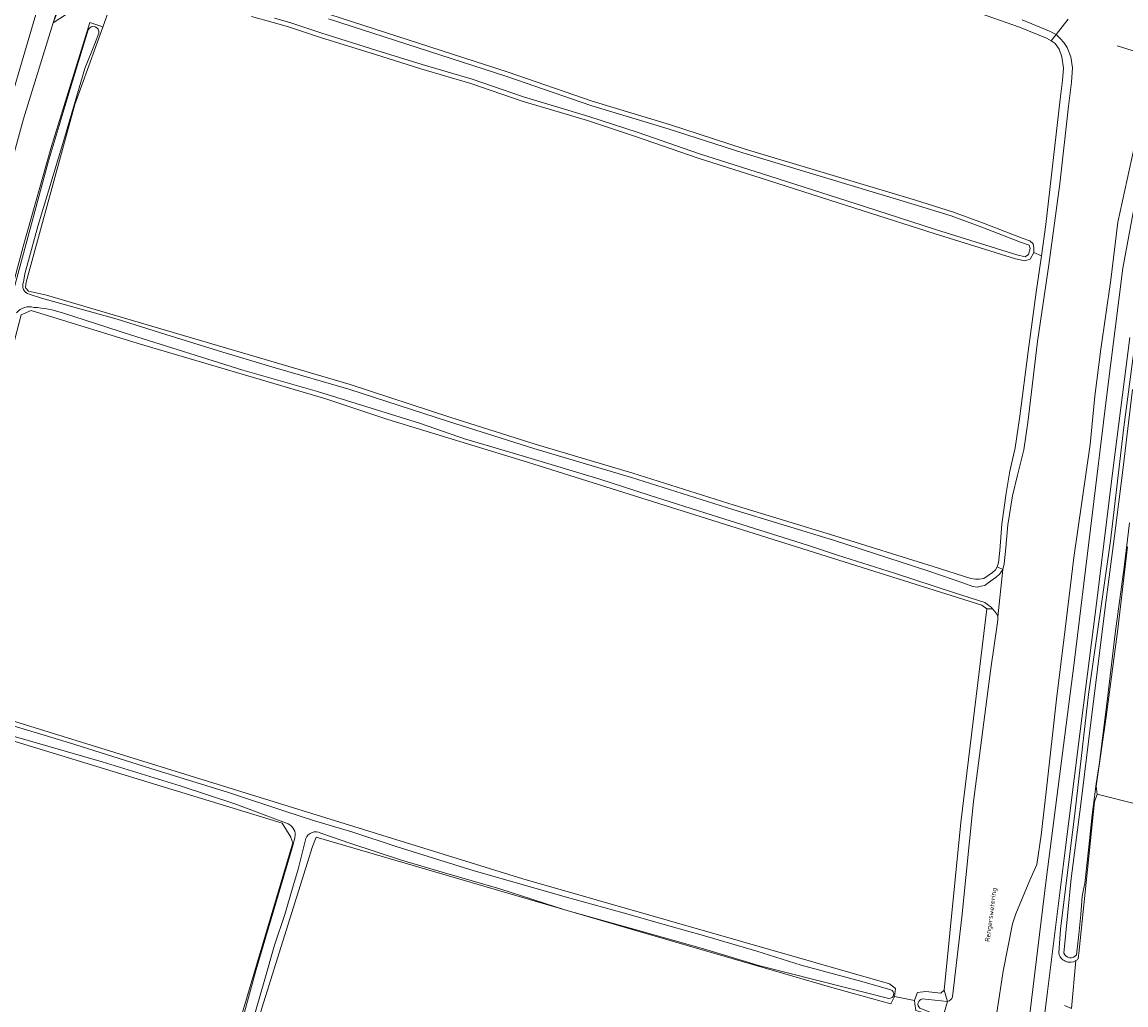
# Model space of a CAD drawing. Header units: metres. Extents: x 149984 to 156489, y 469398 to 478068.
# Tile 763 of 854: x 154799 to 155007, y 473110 to 473295. Entities that reach past the tile are written whole.
import ezdxf
from ezdxf.enums import TextEntityAlignment as Align

# ---------------------------------------------------------------- set-up
doc = ezdxf.new("R2010")
doc.units = ezdxf.units.M
doc.header["$LTSCALE"] = 0.75
for name, color, linetype, lineweight in [('B-WE-GR-GRAS-GV', 252, 'Continuous', 13), ('B-WE-KW-KUNSTWERK_DUIKER-G', 6, 'Continuous', 18), ('B-WE-OG-TERREIN_OEVER-GV', 252, 'Continuous', 18), ('B-WE-OG-TOPOGRAFIE-T18', 7, 'Continuous', 18), ('B-WE-OG-WATER_MEER-GV', 252, 'Continuous', 18), ('B-WE-OG-WATER_SLOOT-GV', 252, 'Continuous', 18), ('B-WE-OG-WEG-GV', 252, 'Continuous', 18), ('B-WE-VH-GESLOTENVERHARDING_ASFALT-GV', 252, 'Continuous', 18), ('B-WE-VH-GESLOTENVERHARDING_BETON-GV', 252, 'Continuous', 18), ('B-WE-VH-OPENVERHARDING_BETONSTRAATSTEEN-GV', 252, 'Continuous', 18)]:
    doc.layers.add(name, color=color, linetype=linetype, lineweight=lineweight)
doc.styles.add('NLCS-ISO-M500-T18', font='NLCS-ISO.ttf', dxfattribs={"height": 0.9})

msp = doc.modelspace()

# ---------------------------------------------------------------- linework, layer by layer
at = {"layer": 'B-WE-GR-GRAS-GV', "flags": 128}
for points in [[(154815.711, 473297.222), (154814.562, 473294.051)], [(154857.26, 473296.422), (154890.798, 473285.583), (154906.576, 473280.098), (154921.125, 473275.726), (154935.122, 473271.175), (154967.362, 473261.512), (154974.321, 473259.334), (154980.126, 473257.183), (154987.415, 473254.373), (154988.897, 473253.868), (154989.492, 473253.299), (154989.643, 473252.512), (154989.606, 473251.65), (154991.05, 473251.072), (154991.881, 473256.911), (154994.563, 473280.481), (154995.02, 473284.037), (154995.18, 473286.328), (154994.912, 473288.487), (154994.407, 473289.928), (154993.607, 473290.967), (154992.892, 473291.5), (154992.005, 473291.968), (154986.895, 473294.048), (154978.338, 473297.048)], [(154800.596, 473244.4), (154803.95, 473243.62), (154817.999, 473239.48), (154861.052, 473226.817), (154879.802, 473220.68), (154895.85, 473215.63), (154914.245, 473210.164), (154933.296, 473204.178), (154952.212, 473198.401), (154970.663, 473192.608), (154977.777, 473190.383), (154978.662, 473190.241), (154979.337, 473190.219), (154980.213, 473190.384), (154981.85, 473191.486), (154982.385, 473191.977), (154982.744, 473192.549), (154982.975, 473193.32), (154983.211, 473195.635), (154983.632, 473200.578), (154984.392, 473206.422), (154985.1, 473210.549), (154986.126, 473214.962), (154987.009, 473220.905), (154988.553, 473233.038), (154990.073, 473244.197), (154991.05, 473251.072), (154989.606, 473251.65), (154988.957, 473250.443), (154987.946, 473250.13), (154986.19, 473250.458), (154970.906, 473255.232), (154957.551, 473259.536), (154939.699, 473265.208), (154926.492, 473269.411), (154914.748, 473273.5), (154905.674, 473276.474), (154893.384, 473280.16), (154883.737, 473283.455), (154874.356, 473286.225), (154865.831, 473288.881), (154855.468, 473292.101), (154849.451, 473294.119), (154846.615, 473294.95), (154842.526, 473296.021)], [(154814.562, 473294.051), (154809.284, 473279.489), (154800.156, 473246.072), (154800.007, 473245.182)], [(154782.328, 473168.285), (154893.533, 473133.915), (154962.51, 473114.151), (154963.578, 473113.272), (154963.432, 473111.764), (154967.207, 473110.991), (154967.565, 473112.072), (154967.714, 473112.523), (154969.336, 473112.722), (154972.124, 473112.407), (154972.749, 473112.96), (154975.924, 473144.472), (154980.777, 473184.689), (154979.813, 473185.35), (154894.406, 473212.259), (154868.133, 473220.276), (154856.464, 473224.165), (154821.208, 473234.538), (154801.061, 473240.754), (154799.235, 473239.961)], [(155007.22, 473196.339), (155005.436, 473180.834), (155003.234, 473164.324), (155001.351, 473151.303), (155001.53, 473149.815), (155008.494, 473148.037)], [(154780.242, 473164.446), (154769.523, 473112.027), (154768.873, 473108.848), (154767.755, 473109.368), (154767.045, 473105.374), (154776.489, 473102.986), (154777.023, 473104.128), (154832.556, 473088.784), (154834.938, 473088.917), (154850.283, 473140.643)], [(154850.283, 473140.643), (154849.905, 473141.654), (154849.887, 473141.701), (154848.299, 473144.347), (154781.624, 473164.72)], [(155173.166, 473102.182), (155067.135, 473130.407), (155008.445, 473146.335), (155008.494, 473148.037), (155001.53, 473149.815), (155001.022, 473148.349), (154998.126, 473120.483), (154997.951, 473118.863)], [(154967.411, 473109.093), (154967.274, 473110.369), (154967.207, 473110.991), (154963.432, 473111.764), (154962.741, 473110.37), (154955.45, 473112.365), (154951.625, 473113.472), (154913.014, 473124.646), (154854.673, 473141.712), (154854.011, 473139.992), (154844.147, 473108.564)], [(154997.528, 473118.522), (154996.725, 473109.526)]]:
    msp.add_lwpolyline(points, dxfattribs=at)
at = {"layer": 'B-WE-GR-GRAS-GV'}
for points in [[(154800.007, 473245.182, 0.1332017), (154800.596, 473244.4)], [(154997.951, 473118.863, -0.0647028), (154997.528, 473118.522)]]:
    msp.add_lwpolyline(points, format="xyb", dxfattribs=at)
at = {"layer": 'B-WE-KW-KUNSTWERK_DUIKER-G', "flags": 128}
msp.add_lwpolyline([(155005.274, 473290.552), (155012.73, 473288.238)], dxfattribs=at)
at = {"layer": 'B-WE-OG-TERREIN_OEVER-GV', "flags": 128}
for points in [[(155040.807, 473338.893), (155040.73, 473338.796), (155036.543, 473333.558), (155033.328, 473330.437), (155029.592, 473327.709), (155027.171, 473325.111), (155026.385, 473323.655), (155023.772, 473316.957), (155020.777, 473304.282), (155017.924, 473287.77), (155015.053, 473272.109), (155011.804, 473255.533), (155009.917, 473243.244), (155008.174, 473231.159), (155006.523, 473218.843), (155004.009, 473197.445), (154999.89, 473168.554), (154997.372, 473146.666), (154994.615, 473124.426), (154994.29, 473119.94)], [(154978.338, 473297.048), (154986.895, 473294.048), (154992.005, 473291.968), (154992.892, 473291.5), (154993.818, 473292.689), (154993.7, 473292.751), (154992.593, 473293.288), (154987.406, 473295.399)], [(154800.007, 473245.182), (154800.156, 473246.072), (154809.284, 473279.489), (154814.562, 473294.051), (154814.173, 473294.222), (154812.105, 473294.951), (154804.796, 473271.236), (154799.59, 473252.803), (154793.002, 473228.251), (154786.748, 473203.637), (154789.006, 473202.727), (154789.631, 473203.289), (154799.235, 473239.961), (154801.061, 473240.754), (154821.208, 473234.538), (154856.464, 473224.165), (154868.133, 473220.276), (154894.406, 473212.259), (154979.813, 473185.35), (154980.777, 473184.689), (154981.826, 473184.674)], [(154842.526, 473296.021), (154846.615, 473294.95), (154849.451, 473294.119), (154855.468, 473292.101), (154865.831, 473288.881), (154874.356, 473286.225), (154883.737, 473283.455), (154893.384, 473280.16), (154905.674, 473276.474), (154914.748, 473273.5), (154926.492, 473269.411), (154939.699, 473265.208), (154957.551, 473259.536), (154970.906, 473255.232), (154986.19, 473250.458), (154987.946, 473250.13), (154988.957, 473250.443), (154989.606, 473251.65), (154989.643, 473252.512), (154989.492, 473253.299), (154988.897, 473253.868), (154987.415, 473254.373), (154980.126, 473257.183), (154974.321, 473259.334), (154967.362, 473261.512), (154935.122, 473271.175), (154921.125, 473275.726), (154906.576, 473280.098), (154890.798, 473285.583), (154857.26, 473296.422)], [(154857.021, 473295.629), (154890.534, 473284.798), (154906.321, 473279.311), (154920.877, 473274.936), (154934.875, 473270.385), (154967.119, 473260.72), (154974.053, 473258.55), (154979.833, 473256.408), (154987.134, 473253.594), (154988.753, 473253.046), (154988.927, 473252.399), (154988.623, 473251.316), (154987.981, 473250.854), (154986.416, 473251.255), (154971.156, 473256.021), (154957.803, 473260.324), (154939.95, 473265.997), (154926.754, 473270.196), (154915.014, 473274.285), (154905.922, 473277.264), (154893.637, 473280.948), (154883.988, 473284.244), (154874.597, 473287.017), (154866.076, 473289.672), (154855.722, 473292.889), (154849.699, 473294.909), (154846.837, 473295.748)], [(154787.511, 473204.857), (154791.74, 473222.459), (154798.224, 473246.177), (154804.264, 473268.643), (154808.407, 473282.444), (154811.818, 473293.547)], [(154813.804, 473292.919), (154812.983, 473290.778), (154811.208, 473286.261), (154807.225, 473272.781), (154802.384, 473256.834), (154799.911, 473247.669), (154799.616, 473246.102)], [(155010.689, 473281.46), (155005.44, 473257.356), (155004.073, 473246.505), (155002.193, 473233.518), (155001.082, 473224.632), (155000.228, 473215.575), (154997.152, 473194.3), (154995.51, 473180.815), (154993.905, 473167.643), (154991.99, 473150.801), (154991, 473142.096), (154990.163, 473136.577)], [(154988.54, 473105.946), (154991.932, 473133.678), (154997.191, 473174.51), (155003.351, 473224.893), (155006.327, 473248.7), (155010.894, 473273.061)], [(154800.721, 473243.854), (154803.027, 473243.102), (154817.23, 473239.117), (154826.397, 473236.25), (154837.115, 473232.947), (154846.969, 473229.979), (154860.797, 473225.998), (154879.54, 473219.864), (154895.6, 473214.81), (154913.995, 473209.344), (154933.042, 473203.359), (154951.959, 473197.582), (154969.881, 473191.745), (154976.442, 473189.502), (154978.147, 473188.877), (154978.984, 473188.748), (154979.747, 473188.898), (154980.378, 473189.066), (154981.057, 473189.53), (154982.541, 473190.609), (154983.248, 473191.258), (154983.767, 473192.085), (154982.744, 473192.549), (154982.385, 473191.977), (154981.85, 473191.486), (154980.213, 473190.384), (154979.337, 473190.219), (154978.662, 473190.241), (154977.777, 473190.383), (154970.663, 473192.608), (154952.212, 473198.401), (154933.296, 473204.178), (154914.245, 473210.164), (154895.85, 473215.63), (154879.802, 473220.68), (154861.052, 473226.817), (154817.999, 473239.48), (154803.95, 473243.62), (154800.596, 473244.4)], [(154981.826, 473184.674), (154981.585, 473184.961), (154981.426, 473185.128), (154980.383, 473185.823), (154974.693, 473187.681), (154963.426, 473191.39), (154952.681, 473194.722), (154947.091, 473196.617), (154929.148, 473202.273), (154917.269, 473206.055), (154907.819, 473209.081), (154893.858, 473213.284), (154883.418, 473216.376), (154882.927, 473216.523), (154874.102, 473219.546), (154854.933, 473225.516), (154840.899, 473229.555), (154819.786, 473236.174), (154806.964, 473240.342)], [(154995.259, 473119.915), (154996.653, 473133.96), (154998.468, 473147.95), (154999.901, 473159.734), (155001.583, 473173.326), (155003.032, 473184.9), (155004.8, 473198.341), (155006.414, 473211.225), (155008.165, 473225.899)], [(155007.596, 473200.805), (155006.578, 473192.467), (155004.933, 473179.991), (155003.585, 473168.875), (155001.952, 473155.74), (155001.341, 473151.752), (155000.6, 473145.918), (154999.981, 473139.878), (154999.201, 473133.025), (154998.975, 473131.882), (154998.823, 473131.244), (154998.678, 473130.539), (154998.454, 473127.196), (154998.109, 473123.43), (154997.642, 473119.589)], [(154997.951, 473118.863), (154998.126, 473120.483), (155001.022, 473148.349), (155001.53, 473149.815), (155001.351, 473151.303), (155003.234, 473164.324), (155005.436, 473180.834), (155007.22, 473196.339)], [(154844.147, 473108.564), (154854.011, 473139.992), (154854.673, 473141.712), (154913.014, 473124.646), (154951.625, 473113.472), (154955.45, 473112.365), (154962.741, 473110.37), (154963.432, 473111.764), (154963.578, 473113.272), (154962.51, 473114.151), (154893.533, 473133.915), (154782.328, 473168.285), (154781.614, 473169.714), (154786.947, 473194.772)], [(154974.316, 473111.698), (154976.093, 473126.675), (154978.287, 473148.428), (154981.503, 473173.414), (154982.794, 473182.113), (154982.855, 473182.648), (154982.844, 473183.149), (154982.654, 473183.66), (154982.309, 473184.128), (154981.826, 473184.674), (154980.777, 473184.689), (154975.924, 473144.472), (154972.749, 473112.96)], [(154781.605, 473167.859), (154782.761, 473167.252), (154785.605, 473166.117), (154796.886, 473162.913), (154808.289, 473159.445), (154824.564, 473154.337), (154838.179, 473150.13), (154848.973, 473146.524), (154854.177, 473144.885), (154861.554, 473142.646), (154869.707, 473139.994), (154876.724, 473137.8), (154884.366, 473135.375), (154892.536, 473133.068), (154901.523, 473130.498), (154912.424, 473127.478), (154920.084, 473125.269), (154925.412, 473123.819), (154926.652, 473123.49), (154937.537, 473120.279), (154945.87, 473117.663), (154957.299, 473114.59), (154962.709, 473113.025)], [(154849.381, 473144.219), (154839.564, 473147.947), (154829.081, 473151.38), (154814.454, 473155.884), (154797.686, 473160.711), (154784.719, 473164.512), (154781.288, 473165.448)], [(154781.624, 473164.72), (154848.299, 473144.347), (154849.887, 473141.701), (154849.905, 473141.654), (154850.283, 473140.643), (154834.938, 473088.917)], [(154835.55, 473089.094), (154837.247, 473094.404), (154843.412, 473116.85), (154850.369, 473140.311), (154850.658, 473141.659)], [(154852.722, 473141.471), (154852.317, 473139.692), (154851.294, 473135.722), (154850.254, 473132.146), (154848.816, 473127.198), (154846.861, 473121.427), (154844.868, 473114.592), (154841.494, 473102.846), (154838.734, 473093.681)], [(154962.384, 473111.392), (154954.228, 473113.47), (154938.11, 473117.534), (154927.523, 473120.709), (154914.383, 473124.397), (154901.632, 473127.996), (154889.217, 473132.022), (154878.796, 473135.011), (154870.735, 473137.386), (154861.201, 473140.519), (154855.534, 473142.498)], [(154990.163, 473136.577), (154988.841, 473133.664), (154986.247, 473127.286), (154985.624, 473125.436), (154983.879, 473116.538), (154982.64, 473108.758)], [(154972.749, 473112.96), (154972.124, 473112.407), (154969.336, 473112.722), (154967.714, 473112.523), (154967.565, 473112.072), (154967.207, 473110.991), (154967.274, 473110.369), (154967.411, 473109.093), (154970.928, 473108.131), (154971.374, 473107.542), (154972.148, 473106.522), (154972.471, 473107.637), (154971.881, 473108.007), (154971.501, 473108.276), (154968.159, 473109.574)], [(154968.597, 473111.298), (154973.401, 473110.843), (154972.749, 473112.96)], [(154972.749, 473112.96), (154973.401, 473110.843)]]:
    msp.add_lwpolyline(points, dxfattribs=at)
at = {"layer": 'B-WE-OG-TERREIN_OEVER-GV'}
for points in [[(154811.818, 473293.547, -0.8998127), (154813.804, 473292.919)], [(154799.616, 473246.102, 0.4499068), (154800.721, 473243.854)], [(154800.596, 473244.4, -0.1332017), (154800.007, 473245.182)], [(154801.599, 473241.358, 0.3026645), (154798.36, 473240.311)], [(154806.964, 473240.342, 0.0560607), (154801.599, 473241.358)], [(154850.658, 473141.659, 0.3723619), (154849.381, 473144.219)], [(154855.534, 473142.498, 0.4331325), (154852.722, 473141.471)], [(154994.29, 473119.94, 0.5236984), (154997.528, 473118.522)], [(154997.642, 473119.589, -0.6025203), (154995.259, 473119.915)], [(154997.528, 473118.522, 0.0647028), (154997.951, 473118.863)], [(154962.709, 473113.025, -0.8779745), (154962.384, 473111.392)], [(154968.159, 473109.574, -0.590939), (154968.597, 473111.298)], [(154973.401, 473110.843, 0.2677201), (154974.316, 473111.698)]]:
    msp.add_lwpolyline(points, format="xyb", dxfattribs=at)
at = {"layer": 'B-WE-OG-TERREIN_OEVER-GV', "flags": 128}
msp.add_lwpolyline([(154992.892, 473291.5), (154993.607, 473290.967), (154994.407, 473289.928), (154994.912, 473288.487), (154995.18, 473286.328), (154995.02, 473284.037), (154994.563, 473280.481), (154991.881, 473256.911), (154991.05, 473251.072), (154990.073, 473244.197), (154988.553, 473233.038), (154987.009, 473220.905), (154986.126, 473214.962), (154985.1, 473210.549), (154984.392, 473206.422), (154983.632, 473200.578), (154983.211, 473195.635), (154982.975, 473193.32), (154982.744, 473192.549), (154983.767, 473192.085), (154984.072, 473193.102), (154984.319, 473195.532), (154984.739, 473200.459), (154985.616, 473205.906), (154986.566, 473209.827), (154987.73, 473214.532), (154988.512, 473219.675), (154990.296, 473234.932), (154992.426, 473249.348), (154994.519, 473264.607), (154996.122, 473279.199), (154996.724, 473283.693), (154996.881, 473286.398), (154996.55, 473288.459), (154995.864, 473290.251), (154995.261, 473291.144), (154994.578, 473291.937), (154993.818, 473292.689)], close=True, dxfattribs=at)
at = {"layer": 'B-WE-OG-WATER_MEER-GV', "flags": 128}
for points in [[(154996.055, 473295.559), (154993.818, 473292.689), (154994.578, 473291.937), (154995.261, 473291.144), (154995.864, 473290.251), (154996.55, 473288.459), (154996.881, 473286.398), (154996.724, 473283.693), (154996.122, 473279.199), (154994.519, 473264.607), (154992.426, 473249.348), (154990.296, 473234.932), (154988.512, 473219.675), (154987.73, 473214.532), (154986.566, 473209.827), (154985.616, 473205.906), (154984.739, 473200.459), (154984.319, 473195.532), (154984.072, 473193.102), (154983.767, 473192.085), (154982.844, 473183.149), (154982.855, 473182.648), (154982.794, 473182.113), (154981.503, 473173.414), (154978.287, 473148.428), (154976.093, 473126.675), (154974.316, 473111.698)], [(154982.64, 473108.758), (154983.879, 473116.538), (154985.624, 473125.436), (154986.247, 473127.286), (154988.841, 473133.664), (154990.163, 473136.577), (154991, 473142.096), (154991.99, 473150.801), (154993.905, 473167.643), (154995.51, 473180.815), (154997.152, 473194.3), (155000.228, 473215.575), (155001.082, 473224.632), (155002.193, 473233.518), (155004.073, 473246.505), (155005.44, 473257.356), (155010.689, 473281.46)], [(154973.401, 473110.843), (154972.471, 473107.637)]]:
    msp.add_lwpolyline(points, dxfattribs=at)
at = {"layer": 'B-WE-OG-WATER_MEER-GV'}
msp.add_lwpolyline([(154974.316, 473111.698, -0.2677201), (154973.401, 473110.843)], format="xyb", dxfattribs=at)
at = {"layer": 'B-WE-OG-WATER_SLOOT-GV', "flags": 128}
for points in [[(154846.837, 473295.748), (154849.699, 473294.909), (154855.722, 473292.889), (154866.076, 473289.672), (154874.597, 473287.017), (154883.988, 473284.244), (154893.637, 473280.948), (154905.922, 473277.264), (154915.014, 473274.285), (154926.754, 473270.196), (154939.95, 473265.997), (154957.803, 473260.324), (154971.156, 473256.021), (154986.416, 473251.255), (154987.981, 473250.854), (154988.623, 473251.316), (154988.927, 473252.399), (154988.753, 473253.046), (154987.134, 473253.594), (154979.833, 473256.408), (154974.053, 473258.55), (154967.119, 473260.72), (154934.875, 473270.385), (154920.877, 473274.936), (154906.321, 473279.311), (154890.534, 473284.798), (154857.021, 473295.629)], [(154987.406, 473295.399), (154992.593, 473293.288), (154993.7, 473292.751), (154993.818, 473292.689), (154996.055, 473295.559)], [(154811.818, 473293.547), (154808.407, 473282.444), (154804.264, 473268.643), (154798.224, 473246.177), (154791.74, 473222.459), (154787.511, 473204.857)], [(154799.616, 473246.102), (154799.911, 473247.669), (154802.384, 473256.834), (154807.225, 473272.781), (154811.208, 473286.261), (154812.983, 473290.778), (154813.804, 473292.919)], [(154981.826, 473184.674), (154982.309, 473184.128), (154982.654, 473183.66), (154982.844, 473183.149), (154983.767, 473192.085), (154983.248, 473191.258), (154982.541, 473190.609), (154981.057, 473189.53), (154980.378, 473189.066), (154979.747, 473188.898), (154978.984, 473188.748), (154978.147, 473188.877), (154976.442, 473189.502), (154969.881, 473191.745), (154951.959, 473197.582), (154933.042, 473203.359), (154913.995, 473209.344), (154895.6, 473214.81), (154879.54, 473219.864), (154860.797, 473225.998), (154846.969, 473229.979), (154837.115, 473232.947), (154826.397, 473236.25), (154817.23, 473239.117), (154803.027, 473243.102), (154800.721, 473243.854)], [(154806.964, 473240.342), (154819.786, 473236.174), (154840.899, 473229.555), (154854.933, 473225.516), (154874.102, 473219.546), (154882.927, 473216.523), (154883.418, 473216.376), (154893.858, 473213.284), (154907.819, 473209.081), (154917.269, 473206.055), (154929.148, 473202.273), (154947.091, 473196.617), (154952.681, 473194.722), (154963.426, 473191.39), (154974.693, 473187.681), (154980.383, 473185.823), (154981.426, 473185.128), (154981.585, 473184.961), (154981.826, 473184.674)], [(155008.165, 473225.899), (155006.414, 473211.225), (155004.8, 473198.341), (155003.032, 473184.9), (155001.583, 473173.326), (154999.901, 473159.734), (154998.468, 473147.95), (154996.653, 473133.96), (154995.259, 473119.915)], [(154997.642, 473119.589), (154998.109, 473123.43), (154998.454, 473127.196), (154998.678, 473130.539), (154998.823, 473131.244), (154998.975, 473131.882), (154999.201, 473133.025), (154999.981, 473139.878), (155000.6, 473145.918), (155001.341, 473151.752), (155001.952, 473155.74), (155003.585, 473168.875), (155004.933, 473179.991), (155006.578, 473192.467), (155007.596, 473200.805)], [(154962.709, 473113.025), (154957.299, 473114.59), (154945.87, 473117.663), (154937.537, 473120.279), (154926.652, 473123.49), (154925.412, 473123.819), (154920.084, 473125.269), (154912.424, 473127.478), (154901.523, 473130.498), (154892.536, 473133.068), (154884.366, 473135.375), (154876.724, 473137.8), (154869.707, 473139.994), (154861.554, 473142.646), (154854.177, 473144.885), (154848.973, 473146.524), (154838.179, 473150.13), (154824.564, 473154.337), (154808.289, 473159.445), (154796.886, 473162.913), (154785.605, 473166.117), (154782.761, 473167.252), (154781.605, 473167.859)], [(154781.288, 473165.448), (154784.719, 473164.512), (154797.686, 473160.711), (154814.454, 473155.884), (154829.081, 473151.38), (154839.564, 473147.947), (154849.381, 473144.219)], [(154850.658, 473141.659), (154850.369, 473140.311), (154843.412, 473116.85), (154837.247, 473094.404), (154835.55, 473089.094)], [(154838.734, 473093.681), (154841.494, 473102.846), (154844.868, 473114.592), (154846.861, 473121.427), (154848.816, 473127.198), (154850.254, 473132.146), (154851.294, 473135.722), (154852.317, 473139.692), (154852.722, 473141.471)], [(154855.534, 473142.498), (154861.201, 473140.519), (154870.735, 473137.386), (154878.796, 473135.011), (154889.217, 473132.022), (154901.632, 473127.996), (154914.383, 473124.397), (154927.523, 473120.709), (154938.11, 473117.534), (154954.228, 473113.47), (154962.384, 473111.392)], [(154968.159, 473109.574), (154971.501, 473108.276), (154971.881, 473108.007), (154972.471, 473107.637), (154973.401, 473110.843), (154968.597, 473111.298)]]:
    msp.add_lwpolyline(points, dxfattribs=at)
at = {"layer": 'B-WE-OG-WATER_SLOOT-GV'}
for points in [[(154813.804, 473292.919, 0.8998127), (154811.818, 473293.547)], [(154800.721, 473243.854, -0.4499068), (154799.616, 473246.102)], [(154798.36, 473240.311, -0.3026645), (154801.599, 473241.358)], [(154801.599, 473241.358, -0.0560607), (154806.964, 473240.342)], [(154849.381, 473144.219, -0.3723619), (154850.658, 473141.659)], [(154852.722, 473141.471, -0.4331325), (154855.534, 473142.498)], [(154995.259, 473119.915, 0.6025203), (154997.642, 473119.589)], [(154962.384, 473111.392, 0.8779745), (154962.709, 473113.025)], [(154968.597, 473111.298, 0.590939), (154968.159, 473109.574)]]:
    msp.add_lwpolyline(points, format="xyb", dxfattribs=at)
at = {"layer": 'B-WE-OG-WEG-GV', "flags": 128}
for points in [[(154810.068, 473297.983), (154805.232, 473294.883), (154799.661, 473276.829), (154786.971, 473230.616), (154781.313, 473208.385), (154784.055, 473202.747)], [(154789.006, 473202.727), (154786.748, 473203.637), (154793.002, 473228.251), (154799.59, 473252.803), (154804.796, 473271.236), (154812.105, 473294.951), (154814.173, 473294.222), (154814.562, 473294.051), (154815.711, 473297.222), (154815.531, 473297.339), (154813.158, 473298.325)], [(155007.673, 473235.668), (155004.623, 473211.66), (155001.444, 473186.193), (154998.297, 473161.147), (154995.15, 473136.295), (154992.198, 473112.709), (154991.259, 473105.087)], [(154994.29, 473119.94), (154994.615, 473124.426), (154997.372, 473146.666), (154999.89, 473168.554), (155004.009, 473197.445), (155006.523, 473218.843), (155008.174, 473231.159)], [(154995.354, 473110.034), (154996.725, 473109.526), (154997.528, 473118.522)]]:
    msp.add_lwpolyline(points, dxfattribs=at)
at = {"layer": 'B-WE-OG-WEG-GV'}
msp.add_lwpolyline([(154997.528, 473118.522, -0.5236984), (154994.29, 473119.94)], format="xyb", dxfattribs=at)
at = {"layer": 'B-WE-VH-GESLOTENVERHARDING_ASFALT-GV', "flags": 128}
for points in [[(154767.329, 473165.803), (154771.823, 473184.828), (154777.543, 473207.968), (154783.098, 473229.715), (154789.688, 473254.05), (154795.006, 473273.003), (154801.751, 473295.811), (154822.723, 473362.958), (154828.934, 473380.099), (154831.796, 473390.066), (154832.925, 473393.953), (154827.871, 473395.501), (154827.431, 473392.439)], [(154828.934, 473380.099), (154822.723, 473362.958), (154801.751, 473295.811), (154795.006, 473273.003), (154789.688, 473254.05), (154783.098, 473229.715), (154777.543, 473207.968), (154771.823, 473184.828), (154767.329, 473165.803), (154763.56, 473148.764), (154758.133, 473123.784), (154752.284, 473094.104), (154748.664, 473074.182), (154743.718, 473046.402), (154739.983, 473022.995), (154736.579, 472999.486), (154734.831, 472977.129), (154735.293, 472977.145)], [(154742.141, 473010.75), (154742.426, 473014.853), (154743.641, 473023.273), (154745.759, 473036.817), (154748.626, 473053.92), (154750.664, 473065.56), (154755.504, 473091.879), (154757.048, 473100.275), (154760.044, 473115.213), (154760.331, 473116.643), (154767.341, 473149.786), (154771.632, 473168.693), (154777.579, 473193.711), (154781.313, 473208.385), (154786.971, 473230.616), (154799.661, 473276.829), (154805.232, 473294.883), (154805.286, 473295.055), (154825.589, 473359.701)]]:
    msp.add_lwpolyline(points, dxfattribs=at)
at = {"layer": 'B-WE-VH-GESLOTENVERHARDING_BETON-GV', "flags": 128}
for points in [[(155010.894, 473273.061), (155006.327, 473248.7), (155003.351, 473224.893), (154997.191, 473174.51), (154991.932, 473133.678), (154988.54, 473105.946)], [(154991.259, 473105.087), (154992.198, 473112.709), (154995.15, 473136.295), (154998.297, 473161.147), (155001.444, 473186.193), (155004.623, 473211.66), (155007.673, 473235.668)]]:
    msp.add_lwpolyline(points, dxfattribs=at)
at = {"layer": 'B-WE-VH-OPENVERHARDING_BETONSTRAATSTEEN-GV', "flags": 128}
msp.add_lwpolyline([(154812.57, 473303.419), (154810.928, 473309.14), (154805.286, 473295.055), (154805.232, 473294.883), (154810.068, 473297.983)], dxfattribs=at)

# ---------------------------------------------------------------- texts
at = {"layer": 'B-WE-OG-TOPOGRAFIE-T18', "style": 'NLCS-ISO-M500-T18'}
msp.add_text('Rengerswetering', height=0.9, rotation=82.6, dxfattribs=at).set_placement((154981.64, 473127.11), align=Align.MIDDLE)

doc.saveas('drawing.dxf')
